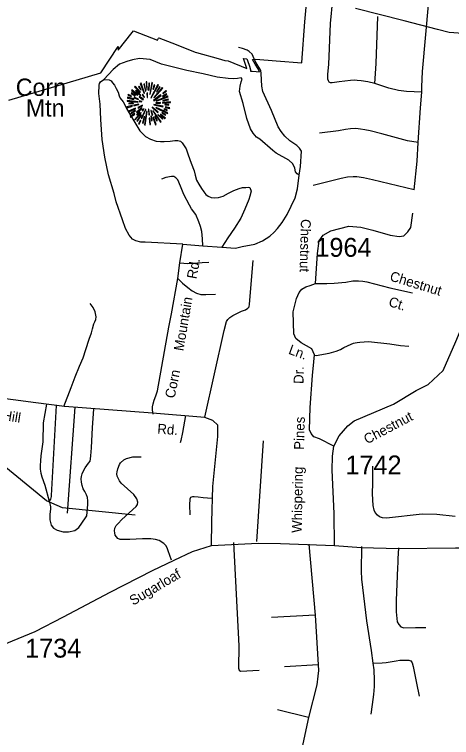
# Model space of a CAD drawing. Extents: x 884530 to 1028605, y 526725 to 653634.
# Drawn here: x 980108 to 983003, y 595624 to 600417 of the extents above; entities that cross this region are included whole.
import ezdxf

# ---------------------------------------------------------------- set-up
doc = ezdxf.new("R2010")
doc.units = 0
for name, color, linetype in [('Exist Boundary Political City Limit New', 7, 'Continuous'), ('Exist Geographical Mountain Summit CELL', 7, 'Continuous'), ('Exist Geographical Mountain Summit Label', 7, 'Continuous'), ('Exist Hydrographic Creek Single Shore', 7, 'Continuous'), ('Exist Road Non-System Type 51', 7, 'Continuous'), ('Exist Road Non-System Type 51 Label', 7, 'Continuous'), ('Exist Road Secondary Type 51 Attributed', 7, 'Continuous'), ('Exist Road Secondary Type 51 Label', 7, 'Continuous'), ('Exist Road Secondary Type 51 Number Label', 7, 'Continuous'), ('Exist Utilities Electrical Transmission Line', 7, 'Continuous'), ('Map Preparation Boundary City Limit Buffer Line', 7, 'Continuous')]:
    doc.layers.add(name, color=color, linetype=linetype)

msp = doc.modelspace()

# ---------------------------------------------------------------- linework, layer by layer
at = {"layer": 'Exist Boundary Political City Limit New'}
msp.add_lwpolyline([(980071.1, 599849.4), (980680, 600029.2), (980794.3, 600205.2), (980793.9, 600185.3), (980793.9, 600180.2), (980887.1, 600298.1), (980895.1, 600307.8), (981054.1, 600245.8), (981062.1, 600259.9), (981063.5, 600262.3), (981178.8, 600216.9), (981304.4, 600167.6), (981313.4, 600164), (981456.2, 600124), (981500.6, 600111.6), (981503.3, 600111.4), (981524.2, 600110.2), (981647.9, 600058.5), (981625.1, 600124.7), (981647.1, 600121.9), (981651.2, 600112.1), (981665.6, 600073.2), (981670.7, 600049.2), (981670.8, 600040.9), (981681.8, 600040.2), (981708.9, 600038.6), (981730.8, 600037.2), (981721.4, 600056.6), (981702, 600087.4), (981685.4, 600118.6), (981707.3, 600119.4), (981842.1, 600108.6), (982010.2, 600095.1), (982010.4, 600097.8), (982030.8, 600368.2), (982088.3, 601006.5)], dxfattribs=at)
at = {"layer": 'Exist Geographical Mountain Summit CELL'}
for points in [[(980902.5, 599936.6), (980938.5, 599899.2), (980941.8, 599901.7), (980906.6, 599941.4)], [(980930.1, 599938.1), (980945.8, 599916.3), (980947.6, 599917.7), (980934.2, 599942.1)], [(980941, 599959.9), (980967.2, 599893), (980970.1, 599894.1), (980946.2, 599962.4)], [(980974.9, 599907.9), (980977.4, 599908.6), (980968.3, 599956.6), (980964, 599955.5)], [(980979.6, 599969.3), (980983.6, 599917.3), (980986.8, 599917.7), (980985.4, 599970.4)], [(980995.6, 599915.2), (980999.5, 599915.2), (981003.2, 599962.4), (980997.7, 599962.4)], [(981007.6, 599886.8), (981022.5, 599963.9), (981017, 599965.7), (981004.3, 599887.6)], [(981010.8, 599865), (981013.8, 599863.2), (981062.4, 599947.9), (981057, 599951.5)], [(981025.3, 599922.1), (981028.7, 599920.9), (981038.1, 599947.9), (981033.4, 599949.7)], [(980881.1, 599893), (980906.9, 599876.6), (980909.1, 599879.2), (980884, 599897)], [(980882.2, 599911.9), (980921.8, 599881.4), (980924, 599883.6), (980885.8, 599916.3)], [(980910.5, 599909), (980943.2, 599879.9), (980945.4, 599882.1), (980913.4, 599914.1)], [(980985, 599895.9), (980986.4, 599866.8), (980989.1, 599867.2), (980989.1, 599896.3)], [(981031.9, 599866.5), (981034.1, 599864.3), (981089.7, 599928.6), (981085.7, 599933.4)], [(981069.3, 599938.1), (981048.3, 599904.6), (981051.2, 599903.5), (981073.7, 599934.8)], [(981089.7, 599871.6), (981117.3, 599886.5), (981114.4, 599891.5), (981088.3, 599874.1)], [(981089.7, 599894.5), (981091.5, 599891.9), (981114.4, 599908.2), (981110.8, 599911.9)], [(980853.8, 599841.8), (980925.8, 599834.8), (980926.1, 599837.8), (980853.8, 599846.8)], [(980856.4, 599862.8), (980897.8, 599853.4), (980898.9, 599856.7), (980857.5, 599867.6)], [(980859.3, 599882.1), (980881.8, 599873.4), (980882.9, 599876.3), (980860.8, 599887.2)], [(980897.8, 599865), (980928.3, 599853.1), (980929.5, 599855.2), (980900, 599869.1)], [(980934.2, 599870.5), (980959.3, 599851.5), (980961.4, 599854.5), (980936.7, 599873.7)], [(980934.5, 599840.7), (980951.6, 599838.5), (980952, 599840.7), (980935.3, 599845)], [(980953.8, 599883.6), (980967.6, 599867.2), (980969.7, 599869.4), (980957.1, 599886.5)], [(981028.7, 599846.5), (981030.5, 599844), (981079.1, 599879.9), (981075.9, 599884.3)], [(981045.7, 599843.6), (981046.8, 599841.4), (981124.9, 599870.1), (981123.1, 599874.8)], [(981091.5, 599843.6), (981128.3, 599850.1), (981126.8, 599855.6), (981090.1, 599845.8)], [(980852.4, 599804), (980853.8, 599798.9), (980889.8, 599809.4), (980887.6, 599812.7)], [(980862.2, 599776.3), (980864.8, 599771.7), (980910.2, 599791.6), (980908.7, 599796.3)], [(980865.9, 599824.3), (980895.6, 599825.8), (980895.6, 599829.4), (980864.8, 599829.4)], [(980898.2, 599815.3), (980899.3, 599810.5), (980932.4, 599818.9), (980931.7, 599822.5)], [(980916, 599769.8), (980918.9, 599766.1), (980953.4, 599794.5), (980951.6, 599797.1)], [(980925.8, 599801.1), (980928, 599796.3), (980956.7, 599811.6), (980955.6, 599814.9)], [(981018.9, 599800), (981057.4, 599764.7), (981059.9, 599769.1), (981020.7, 599802.2)], [(981030.1, 599817.1), (981090.8, 599805.1), (981091.9, 599809.4), (981031.2, 599820.7)], [(981043.9, 599797.5), (981122.1, 599759.3), (981123.9, 599764.7), (981045.4, 599800.4)], [(981044.7, 599830.9), (981044.7, 599828), (981074.8, 599828), (981075.5, 599833)], [(981087.9, 599829.8), (981140.2, 599833), (981140.6, 599837.8), (981088.3, 599833)], [(981102.8, 599817.8), (981129.3, 599815.6), (981129.3, 599819.9), (981103.2, 599821)], [(981106.8, 599800.7), (981135.1, 599793.4), (981135.8, 599798.9), (981107.8, 599805.1)], [(980873.5, 599739.6), (980876.4, 599735.6), (980904.7, 599756.7), (980902.1, 599760)], [(980879.7, 599760.4), (980908.7, 599777.1), (980906.6, 599780.7), (980877.5, 599765.4)], [(980904.4, 599720), (980907.3, 599717.5), (980948, 599765.1), (980945.1, 599767.2)], [(980919.7, 599751.3), (980938.9, 599769.4), (980935.6, 599771.7), (980915.2, 599754.5)], [(980944.4, 599751.3), (980919.3, 599712), (980922.5, 599709.5), (980948.4, 599749.1)], [(980947.6, 599729.9), (980952, 599728.1), (980978.5, 599786.5), (980976, 599787.3)], [(980954.5, 599779.2), (980957.8, 599776.3), (980967.9, 599792.7), (980966.1, 599794.1)], [(980969, 599684.4), (980973.8, 599683.3), (980986.4, 599772.7), (980983.2, 599773.5)], [(980994.5, 599788.4), (980998.5, 599751.3), (981002.9, 599751.6), (980997.7, 599789.1)], [(981010.5, 599779.6), (981019.2, 599749.8), (981023.2, 599751.6), (981012.6, 599780.7)], [(981025, 599777.4), (981075.5, 599702.6), (981079.1, 599705.5), (981027.5, 599778.5)], [(981057.4, 599751.6), (981087.5, 599722.5), (981090.8, 599725.1), (981059.6, 599754.1)], [(981074.1, 599752.3), (981104.6, 599726.5), (981107.8, 599730.2), (981075.9, 599754.9)], [(981083.2, 599763.3), (981108.2, 599750.2), (981110.8, 599753.9), (981085.4, 599767.2)], [(981097.3, 599787.3), (981118.4, 599779.2), (981120.2, 599783.7), (981098.8, 599790.5)], [(980929.5, 599692.8), (980934.2, 599689.9), (980945.1, 599714.6), (980941.8, 599716.8)], [(980959.3, 599694.6), (980971.2, 599737.4), (980967.6, 599737.8), (980954.8, 599695.6)], [(981000.7, 599729.9), (981004.3, 599687.4), (981008.3, 599688.4), (981005, 599729.9)], [(981020.3, 599713.1), (981014.8, 599743), (981011.6, 599743), (981016, 599712)], [(981025, 599734.6), (981042.5, 599684.8), (981046.8, 599686.6), (981027.9, 599735.3)], [(981035.5, 599740.4), (981051.5, 599710.9), (981055.6, 599713.1), (981039.2, 599741.8)]]:
    msp.add_lwpolyline(points, close=True, dxfattribs=at)
at = {"layer": 'Exist Hydrographic Creek Single Shore'}
msp.add_lwpolyline([(980908.3, 597098.1), (980426.5, 597147.2), (980319.5, 597192), (979987, 597464.5), (979649.8, 597599.3), (978971.7, 597757.3), (978289.1, 598040.1), (977578.4, 598464.7), (977471.2, 598499.7), (977252.4, 598441.7), (977012, 598243.1), (976489, 598309.4), (976169.6, 598479.9), (975953.1, 598727.1), (975780.4, 598799.5)], dxfattribs=at)
at = {"layer": 'Exist Road Non-System Type 51'}
for p, q in [((981202.1, 598770.2), (981223.8, 598893.3)), ((981223.8, 598893.3), (981355.3, 598882.7)), ((981355.3, 598882.7), (981481.4, 598873.5)), ((981188.9, 598667.5), (981202.1, 598770.2)), ((980506.8, 597812.9), (980456.5, 597111.4)), ((981712.8, 596924.2), (981757.3, 597591.2)), ((982058.5, 596906.3), (982099.6, 596434.6)), ((982099.6, 596434.6), (981809.9, 596420.6)), ((982099.6, 596434.6), (982120.5, 596105.9)), ((982120.5, 596105.9), (981896.7, 596092.9)), ((982054.4, 595756.1), (981851.2, 595807.8))]:
    msp.add_line(p, q, dxfattribs=at)
for points in [[(982494.4, 599960), (982448.3, 599970.2), (982404, 599977.3), (982377.8, 599979.2), (982358.6, 599980.5), (982333, 599979.2), (982258.6, 599970.9), (982211.3, 599964.5), (982200.4, 599964.5), (982192, 599968.9), (982186.9, 599977.9), (982183.7, 599988.2), (982183.7, 600021.5), (982190.1, 600085.5), (982201.6, 600355.9), (982216.4, 600518)], [(982805.7, 599901), (982806.4, 599936.9), (982810.2, 600039.5), (982853.2, 600504.6)], [(982494.4, 599960), (982502.8, 600091.9), (982515.6, 600403.9)], [(981994.7, 599350.8), (982003, 599408.5), (982008.6, 599511.1), (981995.1, 599530.6), (981977.1, 599548.9), (981932.2, 599579.3), (981897.8, 599610.4), (981873.3, 599640.1), (981853.5, 599671.7), (981810.5, 599781.1), (981752.3, 599907), (981745.6, 599941.2), (981742.7, 600026.2), (981738.9, 600045.2), (981702, 600107.4), (981681.7, 600152.8), (981663, 600171.6), (981649.3, 600179.5), (981618.8, 600191.3), (981591, 600196.9)], [(981994.7, 599350.8), (981980.4, 599360.3), (981969.9, 599374.6), (981965.2, 599397.6), (981951.8, 599425.7), (981924.4, 599449.9), (981841.2, 599496.8), (981819.7, 599514.3), (981732.5, 599590.7), (981711, 599604.2), (981688.3, 599631), (981670.9, 599657.8), (981646, 599726.2), (981622.8, 599826.6), (981598.8, 599905.7), (981602.5, 599940.5), (981610, 599970), (981617.1, 599987.1), (981610, 599996.4), (981585.9, 599993.1), (981559.9, 599990.4), (981522.6, 599992), (981450, 600000), (981358.7, 600023.9), (981249.5, 600045.7), (981082.7, 600087.6), (981005.8, 600117.1), (980936.2, 600125.6), (980889.9, 600116), (980852, 600105.6), (980803.5, 600087.6), (980761.3, 600052.9), (980700.5, 599986.5)], [(981223.8, 598893.3), (980973, 598907.5), (980945.2, 598907.3), (980911.6, 598915.8), (980889.1, 598928.3), (980867.4, 598953.2), (980844, 598997.6), (980823, 599054.8), (980780.6, 599175.4), (980768.9, 599229.1), (980731.5, 599354.7), (980706, 599471.8), (980689.6, 599588.5), (980679.4, 599719.6), (980674.4, 599822.3), (980667.6, 599892.8), (980669.3, 599948.1), (980671.7, 599960), (980678.4, 599969.7), (980700.5, 599986.5)], [(980700.5, 599986.5), (980735.1, 599983.3), (980747.5, 599975.9), (980758.1, 599963.5), (980770.5, 599949.1), (980782.2, 599926.9), (980794.2, 599901.7), (980802.2, 599876.9), (980808.2, 599861.2), (980827.5, 599836.6), (980841.2, 599813.1), (980849.6, 599794.5), (980871.4, 599756.6), (980905.6, 599700.7), (980924.8, 599668.3), (980939.2, 599645.4), (980960.9, 599622.6), (980975.3, 599608.2), (981009, 599590.1), (981045.7, 599577), (981074.6, 599575.1), (981100.4, 599574.4), (981138, 599576.4), (981169.1, 599581.6), (981190.4, 599580.9), (981207.2, 599577.7), (981217.6, 599565.4), (981244, 599525.9), (981257.7, 599487), (981277.8, 599431.4), (981297.1, 599381), (981304.2, 599350.6), (981314.6, 599319.5), (981328.2, 599293), (981346.4, 599262.6), (981361.2, 599241.2), (981376.1, 599224.4), (981390.3, 599211.5), (981410.3, 599203), (981435.6, 599200.5), (981460.2, 599203), (981489.9, 599212.7), (981525.5, 599233), (981560.1, 599249.2), (981596.7, 599262.7), (981619.1, 599269.1), (981639.9, 599270.9), (981654.7, 599271.1), (981665.9, 599270.5), (981675.2, 599245.5), (981667.6, 599211.4), (981659.6, 599190.8), (981634.3, 599125.4), (981606.7, 599066.1), (981565, 599001), (981521.6, 598935.9), (981481.4, 598873.5)], [(982805.7, 599901), (982705.1, 599906.2), (982651.4, 599913.2), (982586.7, 599928), (982494.4, 599960)], [(982782, 599567.9), (982797.4, 599798.6), (982805.7, 599901)], [(982782, 599567.9), (982710.3, 599580.1), (982541.8, 599625.6), (982464.9, 599644.7), (982429, 599652.4), (982399.6, 599657.5), (982384.8, 599659.5), (982365.7, 599661.4), (982334.7, 599659.3), (982299.6, 599655), (982253.2, 599646.1), (982127.3, 599629.4)], [(982754.4, 599255.4), (982774.3, 599444.9), (982782, 599567.9)], [(981355.3, 598882.7), (981354, 598929.8), (981349.3, 598978.4), (981339.7, 599011.3), (981328.1, 599041.5), (981308.2, 599090.1), (981280.1, 599128.5), (981268, 599153.1), (981229.6, 599224.4), (981207, 599278.1), (981189.9, 599320.1), (981176, 599332.9), (981164.2, 599342.6), (981146.9, 599343.7), (981109.4, 599336.1), (981081.4, 599324.3)], [(981481.4, 598873.5), (981572, 598868.6), (981617, 598878.4), (981700.3, 598895.1), (981751.6, 598916), (981800.2, 598948), (981827.6, 598972.8), (981849.3, 598998.2), (981880.5, 599038.4), (981913.4, 599091.3), (981967.3, 599201.5), (981982.5, 599260.3), (981994.7, 599350.8)], [(982754.4, 599255.4), (982479.7, 599320.6), (982420.8, 599334.6), (982374.6, 599341.1), (982352.1, 599341.1), (982314.4, 599337.9), (982272.8, 599330.2), (982085.8, 599282.1)], [(981202.1, 598770.2), (981255.8, 598767.1), (981321.1, 598770.2), (981350.8, 598771.8), (981394.3, 598774.9)], [(981368.1, 597746.9), (981496.7, 598322.8), (981511.9, 598381.8), (981522.1, 598395.8), (981535.3, 598407.4), (981554.8, 598421.4), (981612.4, 598449.5), (981637.3, 598458.8), (981653.7, 598469.7), (981661.4, 598479.8), (981664.6, 598496.2), (981688.5, 598784.9)], [(981027.5, 597767), (981022.3, 597795.4), (981022.3, 597815.7), (981026.2, 597836.7), (981034, 597860.1), (981044.8, 597889.7), (981055.1, 597923.1), (981129.7, 598345.1), (981147.6, 598433.1), (981188.9, 598667.5)], [(981188.9, 598667.5), (981220, 598634.7), (981255.8, 598605.9), (981283.8, 598584.2), (981312.6, 598569.4), (981343, 598560.8), (981375, 598560), (981438.9, 598563.4)], [(982102.3, 598632.5), (982147.8, 598633.2), (982177.9, 598633.2), (982226, 598635.8), (982303.5, 598642.8), (982348.9, 598650.4), (982387.4, 598651.8), (982416.2, 598649.2), (982441.2, 598644.7), (982595, 598605.6), (982744.2, 598572.3)], [(980435.2, 597819.3), (980483.4, 597944.7), (980509.2, 598015.2), (980537.4, 598085.6), (980562, 598140.8), (980579.7, 598196), (980603.1, 598264.1), (980617.3, 598307.5), (980624.3, 598332.1), (980633.3, 598366), (980641, 598380.3), (980647, 598395.8), (980649.1, 598413.2), (980642.5, 598446.2), (980628.3, 598474.5), (980610.2, 598500.6)], [(982093.4, 598158.5), (982105.7, 598156.9), (982192, 598171.3), (982238.8, 598184), (982267.7, 598196.9), (982288.8, 598209.1), (982338.7, 598232.1), (982353.9, 598238), (982364.3, 598240.4), (982378.4, 598243), (982395.7, 598245.6), (982453.6, 598249.6), (982593.7, 598234.1), (982665.8, 598222.2), (982720.5, 598218.1)], [(980319, 597833.4), (980297.7, 597709.7), (980295, 597584.1), (980282.5, 597491.8), (980280.3, 597457.5), (980278.7, 597426.4), (980278.7, 597403), (980282.5, 597377.4), (980288.8, 597352.4), (980309.7, 597296.1), (980336.5, 597191.2)], [(980382.8, 597825), (980351.8, 597228.8), (980350.9, 597221.1), (980349.3, 597212.2), (980346.3, 597204.2), (980342.2, 597198.1), (980336.5, 597191.2)], [(980336.5, 597191.2), (980344.1, 597165.3), (980346.3, 597152.4), (980345.8, 597139.4), (980340.9, 597101.8), (980340.9, 597066), (980349.9, 597032.6), (980367.3, 597011.2), (980390.4, 596997.7), (980430.3, 596987.9), (980466.1, 596987.9), (980508.5, 596996.8), (980535.1, 597016.4), (980578.3, 597080.6), (980586.6, 597092.9), (980593.4, 597168.8), (980593.4, 597193.6), (980591.7, 597214.4), (980585.2, 597231.9), (980573.2, 597255.9), (980562.9, 597273), (980555.1, 597295.7), (980552, 597315.9), (980550.5, 597338.5), (980552, 597354), (980555.9, 597371.1), (980564.4, 597392.9), (980576.1, 597412.4), (980598.6, 597442.8), (980608.1, 597456.8), (980612, 597471.6), (980613.5, 597491.8), (980617.9, 597544.1), (980624.6, 597678.1), (980634.5, 597801.6)], [(981239.8, 597757.9), (981220.2, 597646.3), (981209.2, 597592.3), (981206.1, 597576.8)], [(981147.6, 596798.9), (981125, 596862.7), (981119.6, 596881.4), (981110.1, 596897.7), (981098.2, 596909.7), (981067, 596929.8), (981042.4, 596936.5), (981011.1, 596941), (980955.2, 596941.4), (980872.8, 596937.5), (980808.1, 596936.7), (980793.3, 596943), (980782.5, 596953.8), (980775.4, 596964.7), (980771.6, 596980.3), (980770.8, 596994.3), (980773, 597012.3), (980781.6, 597029.4), (980794.9, 597043.4), (980818.2, 597068.2), (980913.4, 597155.1), (980921.9, 597168), (980924.4, 597184.6), (980918.1, 597206.9), (980898, 597234.5), (980814, 597309.7), (980802.7, 597325.6), (980788.8, 597356.1), (980786.4, 597371.9), (980787.9, 597385.9), (980792.5, 597404.6), (980803.9, 597434.4), (980811.1, 597444.8), (980832.5, 597465.5), (980848.9, 597474.3), (980891.5, 597484.5), (980947.5, 597484)], [(983027.9, 597088.4), (982906, 597102.4), (982809.4, 597104), (982573, 597077.1), (982546, 597081.4), (982526.5, 597087.8), (982512.6, 597098.6), (982497.4, 597115.9), (982491, 597131), (982484.5, 597162.3), (982479.1, 597239), (982481.2, 597313.4), (982480.7, 597423)], [(981421.6, 597207.6), (981387.4, 597210.8), (981358.6, 597213.9), (981324.3, 597217), (981297.9, 597219.3), (981288, 597219.7), (981279.8, 597218.4), (981274.1, 597215.2), (981270.6, 597210.5), (981269, 597203.8), (981267.5, 597167.2), (981269.8, 597099.4)], [(981559.4, 596916.5), (981593, 596232), (981591.3, 596083.1), (981596.3, 596069.9), (981605.5, 596064.8), (981729.3, 596070.9)], [(982407.1, 596889.7), (982403.7, 596726.9), (982406, 596673.1), (982419.5, 596564.2), (982438.6, 596398), (982470, 596201.5), (982482.3, 596116.2)], [(982652.6, 596882.1), (982647.5, 596809.6), (982646.3, 596781.1), (982646.1, 596750.1), (982637.3, 596532.8), (982636.1, 596456.5), (982642.9, 596391.3), (982653, 596373.3), (982667.6, 596358.7), (982687.8, 596351.9), (982765.3, 596353.1), (982833.8, 596353.1)], [(982120.5, 596105.9), (982121.1, 596068.4), (982117.8, 596030.1), (982110.5, 595972.8), (982054.4, 595756.1)], [(982482.3, 596116.2), (982488, 596073.5), (982489, 596051.1), (982490.1, 596026.4), (982490.1, 595995), (982490.1, 595961.3), (982486.9, 595909.5), (982477.8, 595842.2), (982468.9, 595778.2)], [(982482.3, 596116.2), (982543, 596119.6), (982571, 596121.8), (982637.3, 596133), (982659.7, 596136.4), (982684.4, 596137.5), (982701.3, 596137.5), (982720.4, 596136.4), (982732.7, 596133), (982742.8, 596118.4), (982749.5, 596094.8), (982770.9, 595983.9), (982788, 595898.2)], [(982054.4, 595756.1), (982004, 595521.4), (981994.5, 595474.2)]]:
    msp.add_lwpolyline(points, dxfattribs=at)
at = {"layer": 'Exist Road Secondary Type 51 Attributed'}
for points in [[(982222.5, 597556), (982258.6, 597624.4), (982315.9, 597689.7), (982358.8, 597723.1), (982619.1, 597833.4), (982769.4, 597923.8), (982848.3, 597963.3), (982947.6, 598056.2), (983031.4, 598248.2), (983099.6, 598412.2), (983317.9, 598944), (983364.2, 599078.6), (983384, 599281.6), (983392.1, 599503.4), (983396.5, 599913.8), (983454.4, 600042.3)], [(982222.5, 597556), (982127.9, 597603.4), (982089.9, 597618), (982072.4, 597638.7), (982061.3, 597664.2), (982067.6, 597810.6), (982082, 598024), (982091.5, 598114.7), (982094.7, 598160.9), (982077.2, 598200.7), (982007.2, 598241.2), (981970.6, 598268.3), (981959.4, 598300.1), (981953.1, 598446.6), (981976.9, 598534.9), (981992.9, 598573.2), (982012, 598595.4), (982037.4, 598611.4), (982065.5, 598621), (982102.6, 598633.6), (982115.4, 598832.6), (982126.5, 598917), (982153.6, 598953.6), (982204.5, 598982.3), (982323.6, 599013.5), (982401.8, 599007.7), (982481.3, 598987), (982596.6, 598953.9), (982656.3, 598944.9), (982686.6, 598949.6), (982713.6, 598975.1), (982734.3, 599005.3), (982747, 599099.3)], [(981412.2, 596897.7), (981414.8, 597054.5), (981422.5, 597288.4), (981455.9, 597619.9), (981455.9, 597694.5), (981422.5, 597725.3), (981368.6, 597745.9), (981021.8, 597774.2), (980439.7, 597817.6), (980249.6, 597843.3), (979679.4, 597917.9), (979402, 597953.8), (979233.4, 598017.2), (978887, 598161), (978725.2, 598212.4), (978589.1, 598233), (978470.9, 598233), (978280.8, 598274.1), (977961.7, 598370.1), (977790.3, 598421.4)], [(982227.8, 596897.8), (982224.9, 597108.9), (982211.7, 597395.8), (982213.9, 597488.4), (982222.5, 597556)], [(982227.8, 596897.8), (982404.7, 596884), (982650.7, 596877.7), (983029.3, 596880.9), (983117.6, 596880.9), (983382.6, 596896.6), (983688.6, 596937.7), (983947.3, 596962.9), (984098.7, 596975.6), (984303.8, 596962.9), (984599, 596925.3), (984692.3, 596910.6)], [(979426.2, 596097.8), (979499.7, 596100.1), (979726.5, 596147.3), (979915.8, 596192.6), (980244.5, 596326.3), (980432, 596423.9), (980741.7, 596588.3), (981021.6, 596732.2), (981165.5, 596799), (981286.2, 596858.1), (981412.2, 596897.7)], [(981412.2, 596897.7), (981721.8, 596913.2), (981870.7, 596910.6), (982227.8, 596897.8)]]:
    msp.add_lwpolyline(points, dxfattribs=at)
at = {"layer": 'Exist Utilities Electrical Transmission Line'}
msp.add_lwpolyline([(983078.4, 600290.7), (982986.5, 600297.9), (982911, 600316.5), (982688.9, 600374.3), (982367.5, 600455.4)], dxfattribs=at)
at = {"layer": 'Map Preparation Boundary City Limit Buffer Line'}
msp.add_lwpolyline([(980071.1, 599849.4), (980680, 600029.2), (980794.3, 600205.2), (980793.9, 600185.3), (980793.9, 600180.2), (980887.1, 600298.1), (980895.1, 600307.8), (981054.1, 600245.8), (981062.1, 600259.9), (981063.5, 600262.3), (981178.8, 600216.9), (981304.4, 600167.6), (981313.4, 600164), (981456.2, 600124), (981500.6, 600111.6), (981503.3, 600111.4), (981524.2, 600110.2), (981647.9, 600058.5), (981625.1, 600124.7), (981647.1, 600121.9), (981651.2, 600112.1), (981665.6, 600073.2), (981670.7, 600049.2), (981670.8, 600040.9), (981681.8, 600040.2), (981708.9, 600038.6), (981730.8, 600037.2), (981721.4, 600056.6), (981702, 600087.4), (981685.4, 600118.6), (981707.3, 600119.4), (981842.1, 600108.6), (982010.2, 600095.1), (982010.4, 600097.8), (982030.8, 600368.2), (982088.3, 601006.5)], dxfattribs=at)

# ---------------------------------------------------------------- texts
at = {"layer": 'Exist Geographical Mountain Summit Label'}
for s, p in [('Corn', (980116.5, 599876.9)), ('Mtn', (980183, 599739.6))]:
    msp.add_text(s, height=114.83, dxfattribs=at).set_placement(p)
at = {"layer": 'Exist Road Non-System Type 51 Label'}
for s, rotation, p in [('Rd.', 79.4623, (981313, 598660)), ('Chestnut', 343.0035, (982589.1, 598654.2)), ('Mountain', 80.3646, (981226.9, 598182.8)), ('Ct.', 343.0035, (982581, 598485.2)), ('Dr.', 88.7674, (982022.1, 597967.4)), ('Corn', 78.4972, (981168.2, 597868.7)), ('Pines', 88.3529, (982025.2, 597530.5)), ('Whispering', 88.8468, (982010.2, 596980.3))]:
    msp.add_text(s, height=65.62, rotation=rotation, dxfattribs=at).set_placement(p)
at = {"layer": 'Exist Road Secondary Type 51 Label'}
for s, rotation, p in [('Chestnut', 268.5139, (982005.7, 599061.3)), ('Ln.', 339.9429, (981918, 598168.8)), ('Hill', 350.8841, (980024, 597729.8)), ('Chestnut', 27.9767, (982443.3, 597566.8)), ('Rd.', 355.7648, (981052.2, 597639)), ('Sugarloaf', 30.5569, (980893.7, 596497.5))]:
    msp.add_text(s, height=65.62, rotation=rotation, dxfattribs=at).set_placement(p)
at = {"layer": 'Exist Road Secondary Type 51 Number Label'}
for s, p in [('1964', (982101, 598810.5)), ('1742', (982300, 597368.4)), ('1734', (980178.3, 596153.9))]:
    msp.add_text(s, height=125, dxfattribs=at).set_placement(p)

doc.saveas('drawing.dxf')
